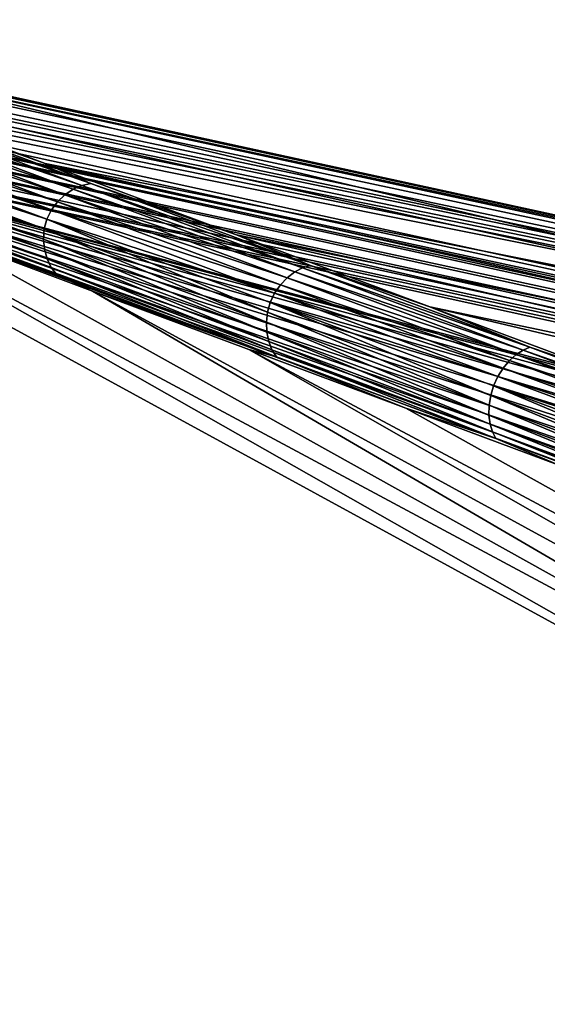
# Model space of a CAD drawing. Header units: millimetres. Extents: x -208 to -25, y 23 to 205.
# Tile 327 of 635: x -196.61 to -189.52, y 132.98 to 146.2. Entities that reach past the tile are written whole.
import ezdxf

# ---------------------------------------------------------------- set-up
doc = ezdxf.new("R2010")
doc.units = ezdxf.units.MM
doc.header["$LTSCALE"] = 65.185185
for name, color, linetype in [('319', 7, 'CONTINUOUS'), ('379', 7, 'CONTINUOUS'), ('384', 7, 'CONTINUOUS'), ('385', 7, 'CONTINUOUS')]:
    doc.layers.add(name, color=color, linetype=linetype)

msp = doc.modelspace()

# ---------------------------------------------------------------- linework, layer by layer
at = {"layer": '319', "linetype": 'CONTINUOUS'}
for points in [[(-199.795, 144.109, 51.334), (-183.391, 134.791, 56.24), (-201.877, 144.886, 56.24), (-199.795, 144.109, 51.334)], [(-181.293, 134.188, 48.639), (-183.391, 134.791, 56.24), (-199.795, 144.109, 51.334), (-181.293, 134.188, 48.639)], [(-197.71, 143.332, 46.428), (-181.293, 134.188, 48.639), (-199.795, 144.109, 51.334), (-197.71, 143.332, 46.428)], [(-195.626, 142.554, 41.521), (-181.293, 134.188, 48.639), (-197.71, 143.332, 46.428), (-195.626, 142.554, 41.521)], [(-179.194, 133.585, 41.037), (-181.293, 134.188, 48.639), (-195.626, 142.554, 41.521), (-179.194, 133.585, 41.037)], [(-193.529, 141.772, 36.583), (-179.194, 133.585, 41.037), (-195.626, 142.554, 41.521), (-193.529, 141.772, 36.583)], [(-177.096, 132.982, 33.436), (-179.194, 133.585, 41.037), (-193.529, 141.772, 36.583), (-177.096, 132.982, 33.436)], [(-191.423, 140.986, 31.617), (-177.096, 132.982, 33.436), (-193.529, 141.772, 36.583), (-191.423, 140.986, 31.617)], [(-189.355, 140.215, 26.736), (-177.096, 132.982, 33.436), (-191.423, 140.986, 31.617), (-189.355, 140.215, 26.736)]]:
    msp.add_3dface(points, dxfattribs=at)
at = {"layer": '379', "linetype": 'CONTINUOUS'}
for points in [[(-201.735, 146.183, 56.24), (-201.887, 146.134, 56.24), (-161.255, 137.448, 56.24), (-201.735, 146.183, 56.24)], [(-201.572, 146.198, 56.24), (-201.735, 146.183, 56.24), (-180.813, 141.704, 56.24), (-201.572, 146.198, 56.24)], [(-161.255, 137.448, 56.24), (-180.813, 141.704, 56.24), (-201.735, 146.183, 56.24), (-161.255, 137.448, 56.24)], [(-201.394, 146.182, 56.24), (-201.572, 146.198, 56.24), (-180.813, 141.704, 56.24), (-201.394, 146.182, 56.24)], [(-202.022, 146.054, 56.24), (-202.091, 145.995, 56.24), (-161.255, 137.448, 56.24), (-202.022, 146.054, 56.24)], [(-201.887, 146.134, 56.24), (-202.022, 146.054, 56.24), (-161.255, 137.448, 56.24), (-201.887, 146.134, 56.24)], [(-202.13, 145.953, 56.24), (-202.181, 145.885, 56.24), (-161.255, 137.448, 56.24), (-202.13, 145.953, 56.24)], [(-202.091, 145.995, 56.24), (-202.13, 145.953, 56.24), (-161.255, 137.448, 56.24), (-202.091, 145.995, 56.24)], [(-202.214, 145.828, 56.24), (-202.243, 145.761, 56.24), (-161.255, 137.448, 56.24), (-202.214, 145.828, 56.24)], [(-202.181, 145.885, 56.24), (-202.214, 145.828, 56.24), (-161.255, 137.448, 56.24), (-202.181, 145.885, 56.24)], [(-202.277, 145.627, 56.24), (-154.382, 135.223, 56.24), (-202.264, 145.693, 56.24), (-202.277, 145.627, 56.24)], [(-202.243, 145.761, 56.24), (-202.264, 145.693, 56.24), (-161.255, 137.448, 56.24), (-202.243, 145.761, 56.24)], [(-202.264, 145.693, 56.24), (-154.382, 135.223, 56.24), (-161.255, 137.448, 56.24), (-202.264, 145.693, 56.24)], [(-202.284, 145.544, 56.24), (-154.382, 135.223, 56.24), (-202.277, 145.627, 56.24), (-202.284, 145.544, 56.24)], [(-154.285, 135.1, 56.24), (-154.382, 135.223, 56.24), (-202.284, 145.544, 56.24), (-154.285, 135.1, 56.24)], [(-202.282, 145.486, 56.24), (-154.285, 135.1, 56.24), (-202.284, 145.544, 56.24), (-202.282, 145.486, 56.24)], [(-154.217, 134.968, 56.24), (-154.285, 135.1, 56.24), (-202.282, 145.486, 56.24), (-154.217, 134.968, 56.24)], [(-202.256, 145.345, 56.24), (-154.217, 134.968, 56.24), (-202.282, 145.486, 56.24), (-202.256, 145.345, 56.24)], [(-154.18, 134.823, 56.24), (-154.217, 134.968, 56.24), (-202.256, 145.345, 56.24), (-154.18, 134.823, 56.24)], [(-202.199, 145.205, 56.24), (-154.18, 134.823, 56.24), (-202.256, 145.345, 56.24), (-202.199, 145.205, 56.24)], [(-154.174, 134.675, 56.24), (-154.18, 134.823, 56.24), (-202.199, 145.205, 56.24), (-154.174, 134.675, 56.24)], [(-202.115, 145.082, 56.24), (-154.174, 134.675, 56.24), (-202.199, 145.205, 56.24), (-202.115, 145.082, 56.24)], [(-202.008, 144.977, 56.24), (-154.174, 134.675, 56.24), (-202.115, 145.082, 56.24), (-202.008, 144.977, 56.24)], [(-154.2, 134.53, 56.24), (-154.174, 134.675, 56.24), (-202.008, 144.977, 56.24), (-154.2, 134.53, 56.24)], [(-201.877, 144.886, 56.24), (-154.2, 134.53, 56.24), (-202.008, 144.977, 56.24), (-201.877, 144.886, 56.24)], [(-154.255, 134.394, 56.24), (-154.2, 134.53, 56.24), (-201.877, 144.886, 56.24), (-154.255, 134.394, 56.24)], [(-188.225, 141.27, 56.24), (-154.255, 134.394, 56.24), (-201.877, 144.886, 56.24), (-188.225, 141.27, 56.24)], [(-188.397, 141.286, 56.24), (-188.225, 141.27, 56.24), (-201.877, 144.886, 56.24), (-188.397, 141.286, 56.24)], [(-188.85, 140.074, 56.24), (-188.961, 140.19, 56.24), (-201.877, 144.886, 56.24), (-188.85, 140.074, 56.24)], [(-183.391, 134.791, 56.24), (-188.85, 140.074, 56.24), (-201.877, 144.886, 56.24), (-183.391, 134.791, 56.24)], [(-188.961, 140.19, 56.24), (-189.042, 140.325, 56.24), (-201.877, 144.886, 56.24), (-188.961, 140.19, 56.24)], [(-189.042, 140.325, 56.24), (-189.092, 140.473, 56.24), (-201.877, 144.886, 56.24), (-189.042, 140.325, 56.24)], [(-189.092, 140.473, 56.24), (-189.107, 140.623, 56.24), (-201.877, 144.886, 56.24), (-189.092, 140.473, 56.24)], [(-189.107, 140.623, 56.24), (-189.088, 140.776, 56.24), (-201.877, 144.886, 56.24), (-189.107, 140.623, 56.24)], [(-189.088, 140.776, 56.24), (-189.036, 140.915, 56.24), (-201.877, 144.886, 56.24), (-189.088, 140.776, 56.24)], [(-189.036, 140.915, 56.24), (-188.95, 141.043, 56.24), (-201.877, 144.886, 56.24), (-189.036, 140.915, 56.24)], [(-188.95, 141.043, 56.24), (-188.84, 141.145, 56.24), (-201.877, 144.886, 56.24), (-188.95, 141.043, 56.24)], [(-188.84, 141.145, 56.24), (-188.705, 141.224, 56.24), (-201.877, 144.886, 56.24), (-188.84, 141.145, 56.24)], [(-188.705, 141.224, 56.24), (-188.556, 141.271, 56.24), (-201.877, 144.886, 56.24), (-188.705, 141.224, 56.24)], [(-188.556, 141.271, 56.24), (-188.397, 141.286, 56.24), (-201.877, 144.886, 56.24), (-188.556, 141.271, 56.24)]]:
    msp.add_3dface(points, dxfattribs=at)
at = {"layer": '384', "linetype": 'CONTINUOUS'}
for points in [[(-196.265, 144.268, 44.163), (-198.596, 145.098, 49.301), (-198.831, 145.225, 50.202), (-196.265, 144.268, 44.163)], [(-198.864, 145.033, 49.236), (-195.888, 143.922, 42.229), (-198.985, 144.963, 49.212), (-198.864, 145.033, 49.236)], [(-198.732, 145.079, 49.265), (-195.769, 143.973, 42.289), (-198.864, 145.033, 49.236), (-198.732, 145.079, 49.265)], [(-198.864, 145.033, 49.236), (-195.769, 143.973, 42.289), (-195.888, 143.922, 42.229), (-198.864, 145.033, 49.236)], [(-198.596, 145.098, 49.301), (-195.649, 143.998, 42.36), (-198.732, 145.079, 49.265), (-198.596, 145.098, 49.301)], [(-198.732, 145.079, 49.265), (-195.649, 143.998, 42.36), (-195.769, 143.973, 42.289), (-198.732, 145.079, 49.265)], [(-195.649, 143.998, 42.36), (-198.596, 145.098, 49.301), (-196.265, 144.268, 44.163), (-195.649, 143.998, 42.36)], [(-199.092, 144.872, 49.193), (-196.098, 143.755, 42.144), (-199.179, 144.764, 49.18), (-199.092, 144.872, 49.193)], [(-198.985, 144.963, 49.212), (-195.999, 143.848, 42.18), (-199.092, 144.872, 49.193), (-198.985, 144.963, 49.212)], [(-199.092, 144.872, 49.193), (-195.999, 143.848, 42.18), (-196.098, 143.755, 42.144), (-199.092, 144.872, 49.193)], [(-198.985, 144.963, 49.212), (-195.888, 143.922, 42.229), (-195.999, 143.848, 42.18), (-198.985, 144.963, 49.212)], [(-199.179, 144.764, 49.18), (-196.18, 143.645, 42.119), (-199.24, 144.641, 49.174), (-199.179, 144.764, 49.18)], [(-199.179, 144.764, 49.18), (-196.098, 143.755, 42.144), (-196.18, 143.645, 42.119), (-199.179, 144.764, 49.18)], [(-199.24, 144.641, 49.174), (-196.239, 143.522, 42.11), (-199.274, 144.508, 49.18), (-199.24, 144.641, 49.174)], [(-199.24, 144.641, 49.174), (-196.18, 143.645, 42.119), (-196.239, 143.522, 42.11), (-199.24, 144.641, 49.174)], [(-199.274, 144.508, 49.18), (-196.275, 143.39, 42.119), (-199.28, 144.37, 49.192), (-199.274, 144.508, 49.18)], [(-199.274, 144.508, 49.18), (-196.239, 143.522, 42.11), (-196.275, 143.39, 42.119), (-199.274, 144.508, 49.18)], [(-199.28, 144.37, 49.192), (-196.275, 143.39, 42.119), (-196.286, 143.253, 42.143), (-199.28, 144.37, 49.192)], [(-199.28, 144.37, 49.192), (-196.286, 143.253, 42.143), (-199.259, 144.231, 49.211), (-199.28, 144.37, 49.192)], [(-199.259, 144.231, 49.211), (-196.286, 143.253, 42.143), (-196.273, 143.118, 42.18), (-199.259, 144.231, 49.211)], [(-199.259, 144.231, 49.211), (-196.273, 143.118, 42.18), (-199.213, 144.099, 49.235), (-199.259, 144.231, 49.211)], [(-193.694, 143.309, 38.11), (-195.649, 143.998, 42.36), (-196.265, 144.268, 44.163), (-193.694, 143.309, 38.11)], [(-199.213, 144.099, 49.235), (-196.273, 143.118, 42.18), (-196.237, 142.989, 42.228), (-199.213, 144.099, 49.235)], [(-199.213, 144.099, 49.235), (-196.237, 142.989, 42.228), (-199.144, 143.978, 49.265), (-199.213, 144.099, 49.235)], [(-199.144, 143.978, 49.265), (-196.237, 142.989, 42.228), (-196.181, 142.872, 42.288), (-199.144, 143.978, 49.265)], [(-199.144, 143.978, 49.265), (-196.181, 142.872, 42.288), (-199.055, 143.874, 49.301), (-199.144, 143.978, 49.265)], [(-195.769, 143.973, 42.289), (-192.808, 142.868, 35.311), (-195.888, 143.922, 42.229), (-195.769, 143.973, 42.289)], [(-195.649, 143.998, 42.36), (-192.703, 142.899, 35.418), (-195.769, 143.973, 42.289), (-195.649, 143.998, 42.36)], [(-195.769, 143.973, 42.289), (-192.703, 142.899, 35.418), (-192.808, 142.868, 35.311), (-195.769, 143.973, 42.289)], [(-192.703, 142.899, 35.418), (-195.649, 143.998, 42.36), (-193.694, 143.309, 38.11), (-192.703, 142.899, 35.418)], [(-197.71, 143.332, 46.428), (-199.055, 143.874, 49.301), (-196.107, 142.774, 42.359), (-197.71, 143.332, 46.428)], [(-199.055, 143.874, 49.301), (-196.181, 142.872, 42.288), (-196.107, 142.774, 42.359), (-199.055, 143.874, 49.301)], [(-195.999, 143.848, 42.18), (-193.015, 142.735, 35.148), (-196.098, 143.755, 42.144), (-195.999, 143.848, 42.18)], [(-195.888, 143.922, 42.229), (-192.914, 142.813, 35.221), (-195.999, 143.848, 42.18), (-195.888, 143.922, 42.229)], [(-195.999, 143.848, 42.18), (-192.914, 142.813, 35.221), (-193.015, 142.735, 35.148), (-195.999, 143.848, 42.18)], [(-195.888, 143.922, 42.229), (-192.808, 142.868, 35.311), (-192.914, 142.813, 35.221), (-195.888, 143.922, 42.229)], [(-196.098, 143.755, 42.144), (-193.106, 142.639, 35.094), (-196.18, 143.645, 42.119), (-196.098, 143.755, 42.144)], [(-196.098, 143.755, 42.144), (-193.015, 142.735, 35.148), (-193.106, 142.639, 35.094), (-196.098, 143.755, 42.144)], [(-196.18, 143.645, 42.119), (-193.183, 142.527, 35.058), (-196.239, 143.522, 42.11), (-196.18, 143.645, 42.119)], [(-196.18, 143.645, 42.119), (-193.106, 142.639, 35.094), (-193.183, 142.527, 35.058), (-196.18, 143.645, 42.119)], [(-196.275, 143.39, 42.119), (-196.239, 143.522, 42.11), (-193.278, 142.272, 35.058), (-196.275, 143.39, 42.119)], [(-196.239, 143.522, 42.11), (-193.183, 142.527, 35.058), (-193.241, 142.403, 35.044), (-196.239, 143.522, 42.11)], [(-196.239, 143.522, 42.11), (-193.241, 142.403, 35.044), (-193.278, 142.272, 35.058), (-196.239, 143.522, 42.11)], [(-195.626, 142.554, 41.521), (-197.71, 143.332, 46.428), (-196.107, 142.774, 42.359), (-195.626, 142.554, 41.521)], [(-196.286, 143.253, 42.143), (-196.275, 143.39, 42.119), (-193.294, 142.137, 35.093), (-196.286, 143.253, 42.143)], [(-196.275, 143.39, 42.119), (-193.278, 142.272, 35.058), (-193.294, 142.137, 35.093), (-196.275, 143.39, 42.119)], [(-191.101, 142.342, 31.997), (-192.703, 142.899, 35.418), (-193.694, 143.309, 38.11), (-191.101, 142.342, 31.997)], [(-196.286, 143.253, 42.143), (-193.294, 142.137, 35.093), (-193.288, 142.004, 35.148), (-196.286, 143.253, 42.143)], [(-196.273, 143.118, 42.18), (-196.286, 143.253, 42.143), (-193.288, 142.004, 35.148), (-196.273, 143.118, 42.18)], [(-196.273, 143.118, 42.18), (-193.288, 142.004, 35.148), (-193.263, 141.88, 35.22), (-196.273, 143.118, 42.18)], [(-196.237, 142.989, 42.228), (-196.273, 143.118, 42.18), (-193.263, 141.88, 35.22), (-196.237, 142.989, 42.228)], [(-196.237, 142.989, 42.228), (-193.263, 141.88, 35.22), (-193.219, 141.768, 35.31), (-196.237, 142.989, 42.228)], [(-196.181, 142.872, 42.288), (-196.237, 142.989, 42.228), (-193.219, 141.768, 35.31), (-196.181, 142.872, 42.288)], [(-192.703, 142.899, 35.418), (-189.759, 141.801, 28.475), (-192.808, 142.868, 35.311), (-192.703, 142.899, 35.418)], [(-189.759, 141.801, 28.475), (-192.703, 142.899, 35.418), (-191.101, 142.342, 31.997), (-189.759, 141.801, 28.475)], [(-196.181, 142.872, 42.288), (-193.219, 141.768, 35.31), (-193.16, 141.675, 35.417), (-196.181, 142.872, 42.288)], [(-196.107, 142.774, 42.359), (-196.181, 142.872, 42.288), (-193.16, 141.675, 35.417), (-196.107, 142.774, 42.359)], [(-195.626, 142.554, 41.521), (-196.107, 142.774, 42.359), (-193.16, 141.675, 35.417), (-195.626, 142.554, 41.521)], [(-192.914, 142.813, 35.221), (-189.942, 141.704, 28.213), (-193.015, 142.735, 35.148), (-192.914, 142.813, 35.221)], [(-192.808, 142.868, 35.311), (-189.849, 141.764, 28.332), (-192.914, 142.813, 35.221), (-192.808, 142.868, 35.311)], [(-192.914, 142.813, 35.221), (-189.849, 141.764, 28.332), (-189.942, 141.704, 28.213), (-192.914, 142.813, 35.221)], [(-192.808, 142.868, 35.311), (-189.759, 141.801, 28.475), (-189.849, 141.764, 28.332), (-192.808, 142.868, 35.311)], [(-193.106, 142.639, 35.094), (-190.116, 141.523, 28.043), (-193.183, 142.527, 35.058), (-193.106, 142.639, 35.094)], [(-193.015, 142.735, 35.148), (-190.032, 141.622, 28.116), (-193.106, 142.639, 35.094), (-193.015, 142.735, 35.148)], [(-193.106, 142.639, 35.094), (-190.032, 141.622, 28.116), (-190.116, 141.523, 28.043), (-193.106, 142.639, 35.094)], [(-193.015, 142.735, 35.148), (-189.942, 141.704, 28.213), (-190.032, 141.622, 28.116), (-193.015, 142.735, 35.148)], [(-193.529, 141.772, 36.583), (-195.626, 142.554, 41.521), (-193.16, 141.675, 35.417), (-193.529, 141.772, 36.583)], [(-193.183, 142.527, 35.058), (-190.188, 141.41, 27.996), (-193.241, 142.403, 35.044), (-193.183, 142.527, 35.058)], [(-193.183, 142.527, 35.058), (-190.116, 141.523, 28.043), (-190.188, 141.41, 27.996), (-193.183, 142.527, 35.058)], [(-193.278, 142.272, 35.058), (-193.241, 142.403, 35.044), (-190.283, 141.155, 27.996), (-193.278, 142.272, 35.058)], [(-193.241, 142.403, 35.044), (-190.188, 141.41, 27.996), (-190.244, 141.285, 27.977), (-193.241, 142.403, 35.044)], [(-193.241, 142.403, 35.044), (-190.244, 141.285, 27.977), (-190.283, 141.155, 27.996), (-193.241, 142.403, 35.044)], [(-193.294, 142.137, 35.093), (-193.278, 142.272, 35.058), (-190.303, 141.022, 28.042), (-193.294, 142.137, 35.093)], [(-193.278, 142.272, 35.058), (-190.283, 141.155, 27.996), (-190.303, 141.022, 28.042), (-193.278, 142.272, 35.058)], [(-188.56, 141.394, 26), (-189.759, 141.801, 28.475), (-191.101, 142.342, 31.997), (-188.56, 141.394, 26)], [(-193.294, 142.137, 35.093), (-190.303, 141.022, 28.042), (-190.306, 140.892, 28.115), (-193.294, 142.137, 35.093)], [(-193.288, 142.004, 35.148), (-193.294, 142.137, 35.093), (-190.306, 140.892, 28.115), (-193.288, 142.004, 35.148)], [(-193.288, 142.004, 35.148), (-190.306, 140.892, 28.115), (-190.291, 140.771, 28.211), (-193.288, 142.004, 35.148)], [(-193.263, 141.88, 35.22), (-193.288, 142.004, 35.148), (-190.291, 140.771, 28.211), (-193.263, 141.88, 35.22)], [(-193.263, 141.88, 35.22), (-190.291, 140.771, 28.211), (-190.26, 140.664, 28.331), (-193.263, 141.88, 35.22)], [(-193.219, 141.768, 35.31), (-193.263, 141.88, 35.22), (-190.26, 140.664, 28.331), (-193.219, 141.768, 35.31)], [(-191.423, 140.986, 31.617), (-193.529, 141.772, 36.583), (-193.16, 141.675, 35.417), (-191.423, 140.986, 31.617)], [(-193.219, 141.768, 35.31), (-190.26, 140.664, 28.331), (-190.216, 140.577, 28.474), (-193.219, 141.768, 35.31)], [(-193.16, 141.675, 35.417), (-193.219, 141.768, 35.31), (-190.216, 140.577, 28.474), (-193.16, 141.675, 35.417)], [(-189.942, 141.704, 28.213), (-186.973, 140.596, 21.203), (-190.032, 141.622, 28.116), (-189.942, 141.704, 28.213)], [(-189.849, 141.764, 28.332), (-186.892, 140.661, 21.352), (-189.942, 141.704, 28.213), (-189.849, 141.764, 28.332)], [(-189.942, 141.704, 28.213), (-186.892, 140.661, 21.352), (-186.973, 140.596, 21.203), (-189.942, 141.704, 28.213)], [(-189.759, 141.801, 28.475), (-186.817, 140.704, 21.531), (-189.849, 141.764, 28.332), (-189.759, 141.801, 28.475)], [(-189.849, 141.764, 28.332), (-186.817, 140.704, 21.531), (-186.892, 140.661, 21.352), (-189.849, 141.764, 28.332)], [(-186.817, 140.704, 21.531), (-189.759, 141.801, 28.475), (-188.56, 141.394, 26), (-186.817, 140.704, 21.531)], [(-191.423, 140.986, 31.617), (-193.16, 141.675, 35.417), (-190.216, 140.577, 28.474), (-191.423, 140.986, 31.617)], [(-190.032, 141.622, 28.116), (-187.053, 140.51, 21.081), (-190.116, 141.523, 28.043), (-190.032, 141.622, 28.116)], [(-190.032, 141.622, 28.116), (-186.973, 140.596, 21.203), (-187.053, 140.51, 21.081), (-190.032, 141.622, 28.116)], [(-190.116, 141.523, 28.043), (-187.128, 140.409, 20.991), (-190.188, 141.41, 27.996), (-190.116, 141.523, 28.043)], [(-190.116, 141.523, 28.043), (-187.053, 140.51, 21.081), (-187.128, 140.409, 20.991), (-190.116, 141.523, 28.043)], [(-190.188, 141.41, 27.996), (-187.196, 140.293, 20.933), (-190.244, 141.285, 27.977), (-190.188, 141.41, 27.996)], [(-190.188, 141.41, 27.996), (-187.128, 140.409, 20.991), (-187.196, 140.293, 20.933), (-190.188, 141.41, 27.996)], [(-190.283, 141.155, 27.996), (-190.244, 141.285, 27.977), (-187.291, 140.039, 20.933), (-190.283, 141.155, 27.996)], [(-190.244, 141.285, 27.977), (-187.196, 140.293, 20.933), (-187.249, 140.168, 20.91), (-190.244, 141.285, 27.977)], [(-190.244, 141.285, 27.977), (-187.249, 140.168, 20.91), (-187.291, 140.039, 20.933), (-190.244, 141.285, 27.977)], [(-190.303, 141.022, 28.042), (-190.283, 141.155, 27.996), (-187.316, 139.907, 20.99), (-190.303, 141.022, 28.042)], [(-190.283, 141.155, 27.996), (-187.291, 140.039, 20.933), (-187.316, 139.907, 20.99), (-190.283, 141.155, 27.996)], [(-189.355, 140.215, 26.736), (-191.423, 140.986, 31.617), (-190.216, 140.577, 28.474), (-189.355, 140.215, 26.736)], [(-190.306, 140.892, 28.115), (-190.303, 141.022, 28.042), (-187.325, 139.781, 21.08), (-190.306, 140.892, 28.115)], [(-190.306, 140.892, 28.115), (-187.325, 139.781, 21.08), (-187.321, 139.664, 21.201), (-190.306, 140.892, 28.115)], [(-190.291, 140.771, 28.211), (-190.306, 140.892, 28.115), (-187.321, 139.664, 21.201), (-190.291, 140.771, 28.211)], [(-190.303, 141.022, 28.042), (-187.316, 139.907, 20.99), (-187.325, 139.781, 21.08), (-190.303, 141.022, 28.042)], [(-190.291, 140.771, 28.211), (-187.321, 139.664, 21.201), (-187.303, 139.561, 21.35), (-190.291, 140.771, 28.211)], [(-190.26, 140.664, 28.331), (-190.291, 140.771, 28.211), (-187.303, 139.561, 21.35), (-190.26, 140.664, 28.331)], [(-190.26, 140.664, 28.331), (-187.303, 139.561, 21.35), (-187.275, 139.48, 21.529), (-190.26, 140.664, 28.331)], [(-190.216, 140.577, 28.474), (-190.26, 140.664, 28.331), (-187.275, 139.48, 21.529), (-190.216, 140.577, 28.474)], [(-189.355, 140.215, 26.736), (-190.216, 140.577, 28.474), (-187.275, 139.48, 21.529), (-189.355, 140.215, 26.736)]]:
    msp.add_3dface(points, dxfattribs=at)
at = {"layer": '385', "linetype": 'CONTINUOUS'}
for points in [[(-201.394, 146.182, 56.24), (-180.813, 141.704, 56.24), (-178.832, 140.785, 48.64), (-201.394, 146.182, 56.24)], [(-198.831, 145.225, 50.202), (-201.394, 146.182, 56.24), (-178.832, 140.785, 48.64), (-198.831, 145.225, 50.202)], [(-196.265, 144.268, 44.163), (-198.831, 145.225, 50.202), (-178.832, 140.785, 48.64), (-196.265, 144.268, 44.163)], [(-193.694, 143.309, 38.11), (-196.265, 144.268, 44.163), (-176.852, 139.867, 41.04), (-193.694, 143.309, 38.11)], [(-196.265, 144.268, 44.163), (-178.832, 140.785, 48.64), (-176.852, 139.867, 41.04), (-196.265, 144.268, 44.163)], [(-191.101, 142.342, 31.997), (-193.694, 143.309, 38.11), (-174.871, 138.948, 33.439), (-191.101, 142.342, 31.997)], [(-193.694, 143.309, 38.11), (-176.852, 139.867, 41.04), (-174.871, 138.948, 33.439), (-193.694, 143.309, 38.11)], [(-188.56, 141.394, 26), (-191.101, 142.342, 31.997), (-172.891, 138.03, 25.839), (-188.56, 141.394, 26)], [(-191.101, 142.342, 31.997), (-174.871, 138.948, 33.439), (-172.891, 138.03, 25.839), (-191.101, 142.342, 31.997)]]:
    msp.add_3dface(points, dxfattribs=at)

doc.saveas('drawing.dxf')
